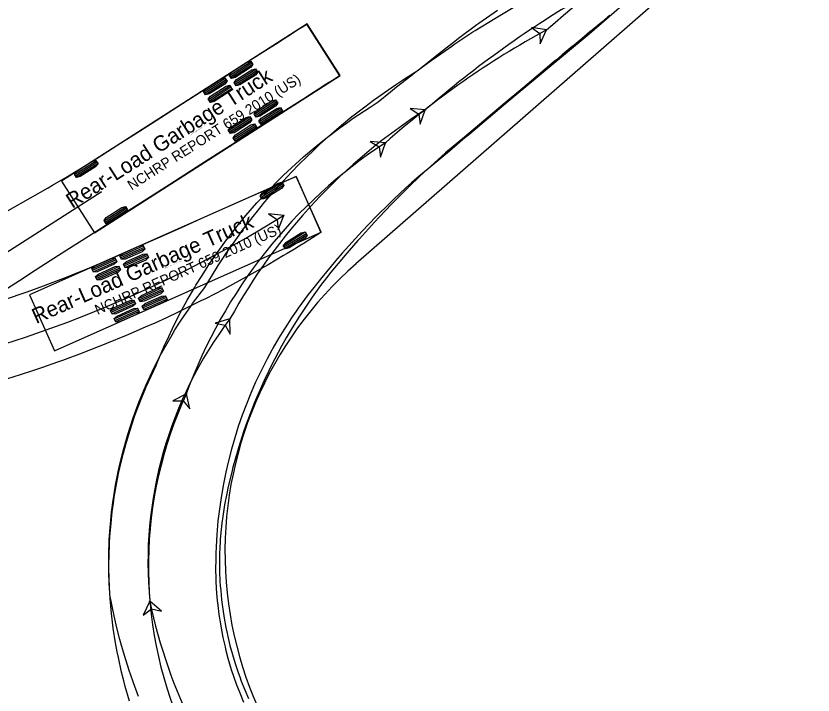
# Model space of a CAD drawing. Extents: x 973688 to 979179, y 703586 to 707602.
# Drawn here: x 977994.4 to 978098.4, y 704381.1 to 704469.8 of the extents above; entities that cross this region are included whole.
import ezdxf

# ---------------------------------------------------------------- set-up
doc = ezdxf.new("R2010")
doc.units = 0
for name, color, linetype in [('0-NPLT', 7, 'Continuous'), ('NB Right', 7, 'Continuous'), ('SB Left', 7, 'Continuous')]:
    doc.layers.add(name, color=color, linetype=linetype)

msp = doc.modelspace()

# ---------------------------------------------------------------- linework, layer by layer
at = {"layer": '0-NPLT'}
msp.add_line((978084.79, 704477.69), (978038.74, 704437.44), dxfattribs=at)
msp.add_arc((978071.65, 704399.79), 50, 131.1553, 234.4869, dxfattribs=at)
at = {"layer": 'NB Right'}
for points in [[(978009.21, 704380.35), (978008.65, 704382.24), (978008.45, 704382.99), (978008.16, 704384.13), (978007.74, 704386.03), (978007.58, 704386.79), (978007.37, 704387.95), (978007.07, 704389.87), (978006.97, 704390.64), (978006.84, 704391.81), (978006.67, 704393.75), (978006.62, 704394.53), (978006.56, 704395.69), (978006.52, 704397.25), (978006.52, 704398.42), (978006.53, 704399.21), (978006.6, 704401.16), (978006.68, 704402.32), (978006.74, 704403.1), (978006.95, 704405.05), (978007.1, 704406.21), (978007.21, 704406.98), (978007.54, 704408.91), (978007.77, 704410.05), (978007.94, 704410.82), (978008.4, 704412.71), (978008.7, 704413.84), (978008.92, 704414.59), (978009.49, 704416.41), (978009.86, 704417.5), (978010.25, 704418.57), (978010.8, 704419.99), (978011.24, 704421.05), (978011.39, 704421.4), (978012.01, 704422.78), (978012.66, 704424.15), (978012.8, 704424.5), (978013.69, 704426.6), (978014.31, 704427.97), (978014.8, 704429), (978015.65, 704430.69), (978016, 704431.36), (978016.72, 704432.69), (978017.67, 704434.32), (978017.87, 704434.65), (978018.66, 704435.94), (978019.69, 704437.52), (978019.9, 704437.83), (978020.76, 704439.07), (978021.86, 704440.58), (978022.09, 704440.88), (978023.22, 704442.34), (978024.39, 704443.75), (978025.81, 704445.39), (978026.79, 704446.45), (978027.28, 704446.97), (978028.78, 704448.5), (978029.29, 704449), (978030.32, 704449.97), (978031.89, 704451.4), (978033.52, 704452.78), (978034.63, 704453.67), (978035.19, 704454.11), (978036.62, 704455.19), (978037.49, 704455.82), (978038.37, 704456.44), (978039.85, 704457.43), (978040.44, 704457.81), (978041.63, 704458.57), (978043.23, 704459.89), (978044.02, 704460.54), (978045.88, 704462), (978046.42, 704462.4), (978048.55, 704463.99), (978048.82, 704464.18), (978051.25, 704465.88), (978051.52, 704466.07), (978054, 704467.71), (978054.28, 704467.89), (978056.84, 704469.48), (978059.46, 704471.02)], [(978073.44, 704471.14), (978071.42, 704469.39), (978069.15, 704467.42), (978068.89, 704467.21), (978066.32, 704465.08), (978063.75, 704462.93), (978061.18, 704460.78), (978059.37, 704459.28), (978058.6, 704458.63), (978056.03, 704456.45), (978053.47, 704454.3), (978052.96, 704453.87), (978050.94, 704452.17), (978048.43, 704450.08), (978046.69, 704448.64), (978045.97, 704448), (978045.26, 704447.35), (978043.62, 704445.82), (978043.16, 704445.37), (978041.33, 704443.56), (978039.54, 704441.7), (978039.1, 704441.23), (978037.8, 704439.79), (978036.95, 704438.83), (978036.11, 704437.86), (978034.88, 704436.39), (978034.27, 704435.65), (978032.9, 704433.92), (978032.52, 704433.42), (978031.22, 704431.66), (978031.04, 704431.4), (978030.33, 704430.38), (978029.49, 704429.08), (978029.32, 704428.82), (978028.67, 704427.76), (978027.9, 704426.42), (978027.75, 704426.15), (978027.16, 704425.05), (978026.31, 704423.39), (978025.65, 704421.99), (978025.03, 704420.57), (978024.45, 704419.13), (978023.9, 704417.68), (978023.39, 704416.22), (978022.93, 704414.74), (978022.5, 704413.25), (978022.11, 704411.74), (978021.76, 704410.25), (978021.45, 704408.74), (978021.4, 704408.44), (978021.14, 704406.93), (978020.96, 704405.71), (978020.92, 704405.41), (978020.74, 704403.88), (978020.63, 704402.66), (978020.58, 704402.05), (978020.49, 704400.52), (978020.45, 704399.6), (978020.44, 704398.99), (978020.43, 704397.46), (978020.45, 704396.54), (978020.47, 704395.92), (978020.56, 704394.4), (978020.64, 704393.48), (978020.71, 704392.87), (978020.86, 704391.65), (978021.05, 704390.44), (978021.1, 704390.14), (978021.39, 704388.64), (978021.66, 704387.44), (978021.73, 704387.14), (978022.04, 704385.96), (978022.47, 704384.49), (978023.15, 704382.48), (978023.48, 704381.63), (978024.05, 704380.22)], [(978010.37, 704380.94), (978009.7, 704382.75), (978009.32, 704383.85), (978009.2, 704384.22), (978008.72, 704385.73), (978008.16, 704387.62), (978007.95, 704388.39), (978007.56, 704389.93), (978007.2, 704391.48), (978006.64, 704394.23), (978006.57, 704395.42), (978006.53, 704396.22), (978006.49, 704397.82), (978006.5, 704399.42), (978006.56, 704401.41), (978006.67, 704403.01), (978006.7, 704403.41), (978006.86, 704405), (978007.06, 704406.58), (978007.18, 704407.37), (978007.38, 704408.56), (978007.76, 704410.52), (978007.94, 704411.3), (978008.31, 704412.86), (978008.96, 704415.17), (978009.67, 704417.34), (978010.18, 704418.76), (978010.45, 704419.46), (978011.31, 704421.54), (978011.61, 704422.22), (978012.41, 704423.91), (978013.26, 704425.58), (978013.44, 704425.91), (978014.74, 704428.19), (978015.13, 704428.83), (978015.94, 704430.1), (978017.22, 704431.96), (978017.43, 704432.27), (978019.02, 704434.36), (978019.4, 704435), (978020.76, 704437.21), (978021.37, 704438.14), (978021.78, 704438.76), (978022.62, 704439.98), (978023.48, 704441.19), (978023.91, 704441.79), (978025.49, 704443.84), (978025.71, 704444.12), (978026.87, 704445.54), (978028.05, 704446.91), (978028.53, 704447.45), (978029.73, 704448.77), (978030.46, 704449.55), (978031.2, 704450.31), (978032.45, 704451.56), (978032.96, 704452.04), (978033.98, 704453), (978035.54, 704454.41), (978036.86, 704455.55), (978038.22, 704456.66), (978038.49, 704456.88), (978039.88, 704457.96), (978041.01, 704458.81), (978041.58, 704459.22), (978043.32, 704460.44), (978043.9, 704460.83), (978045.08, 704461.6), (978046.85, 704462.71), (978049.49, 704464.85), (978051.87, 704466.7), (978052.13, 704466.9), (978054.52, 704468.67), (978054.78, 704468.87), (978057.2, 704470.58)], [(978071.86, 704469.87), (978071.58, 704469.67), (978070.82, 704469.01), (978069.54, 704467.94), (978069.27, 704467.74), (978068.24, 704466.88), (978067.22, 704466.01), (978066.95, 704465.81), (978065.66, 704464.74), (978064.9, 704464.08), (978064.63, 704463.88), (978063.09, 704462.57), (978060.52, 704460.39), (978057.96, 704458.23), (978055.42, 704456.1), (978052.9, 704454), (978050.4, 704451.94), (978049.92, 704451.51), (978048.01, 704449.76), (978047.07, 704448.88), (978045.67, 704447.53), (978044.28, 704446.15), (978043.37, 704445.22), (978041.8, 704443.58), (978041.14, 704442.87), (978039.19, 704440.72), (978038.97, 704440.47), (978037.3, 704438.54), (978036.89, 704438.05), (978035.48, 704436.34), (978034.89, 704435.6), (978034.13, 704434.6), (978033.02, 704433.08), (978032.84, 704432.82), (978031.44, 704430.74), (978031.27, 704430.48), (978030.28, 704428.88), (978029.64, 704427.8), (978029.03, 704426.71), (978028.14, 704425.05), (978027.85, 704424.49), (978026.76, 704422.23), (978025.75, 704419.93), (978025.51, 704419.35), (978024.93, 704417.88), (978024.39, 704416.4), (978024.08, 704415.5), (978023.41, 704413.41), (978023.32, 704413.11), (978022.65, 704410.71), (978022.58, 704410.42), (978022.08, 704408.35), (978021.89, 704407.46), (978021.6, 704405.97), (978021.41, 704404.77), (978021.36, 704404.47), (978021.25, 704403.57), (978021.12, 704402.36), (978021.04, 704401.46), (978021.02, 704401.15), (978020.95, 704399.64), (978020.94, 704398.42), (978020.95, 704397.21), (978021, 704396), (978021.04, 704395.39), (978021.09, 704394.79), (978021.21, 704393.58), (978021.36, 704392.37), (978021.54, 704391.17), (978021.76, 704389.98), (978021.88, 704389.39), (978022.01, 704388.79), (978022.3, 704387.61), (978022.62, 704386.43), (978022.98, 704385.26), (978023.36, 704384.1), (978023.57, 704383.53), (978023.78, 704382.95), (978024.23, 704381.81), (978024.72, 704380.69)], [(978063.6, 704468), (978061.62, 704468.3), (978062.72, 704467.52), (978062.79, 704466.17), (978063.6, 704468)], [(978047.78, 704457.54), (978045.79, 704457.7), (978046.94, 704457), (978047.11, 704455.66), (978047.78, 704457.54)], [(978042.59, 704453.25), (978040.6, 704453.4), (978041.76, 704452.71), (978041.94, 704451.37), (978042.59, 704453.25)], [(978022.29, 704430.24), (978020.37, 704429.71), (978021.69, 704429.45), (978022.31, 704428.24), (978022.29, 704430.24)], [(978016.61, 704420.48), (978014.84, 704419.55), (978016.19, 704419.57), (978017.06, 704418.53), (978016.61, 704420.48)], [(978011.84, 704393.39), (978010.98, 704391.58), (978012.05, 704392.41), (978013.36, 704392.09), (978011.84, 704393.39)]]:
    msp.add_lwpolyline(points, dxfattribs=at)
for points in [[(978063.6, 704468), (978061.62, 704468.3), (978062.72, 704467.52), (978062.79, 704466.17)], [(978047.78, 704457.54), (978045.79, 704457.7), (978046.94, 704457), (978047.11, 704455.66)], [(978042.59, 704453.25), (978040.6, 704453.4), (978041.76, 704452.71), (978041.94, 704451.37)], [(978022.29, 704430.24), (978020.37, 704429.71), (978021.69, 704429.45), (978022.31, 704428.24)], [(978016.61, 704420.48), (978014.84, 704419.55), (978016.19, 704419.57), (978017.06, 704418.53)], [(978011.84, 704393.39), (978010.98, 704391.58), (978012.05, 704392.41), (978013.36, 704392.09)]]:
    msp.add_lwpolyline(points, close=True, dxfattribs=at)
for centre in [(978063.6, 704468), (978063.6, 704468), (978047.78, 704457.54), (978047.78, 704457.54), (978042.59, 704453.25), (978042.59, 704453.25), (978022.29, 704430.24), (978022.29, 704430.24), (978016.61, 704420.48), (978016.61, 704420.48), (978011.84, 704393.39), (978011.84, 704393.39)]:
    msp.add_circle(centre, 0.0417, dxfattribs=at)
for centre, radius, start, end in [((977106.34, 705582.58), 1469.24, 310.65761, 312.46985), ((978138.62, 704352.74), 138.69, 120.1381, 130.9185), ((978117.96, 704368.21), 113.63, 118.5786, 131.5467), ((978088.74, 704393.75), 75.81, 122.7041, 151.2201), ((978078.67, 704397.96), 66.02, 123.1247, 160.0575), ((978064.19, 704398.45), 52.59, 142.8057, 185.5259), ((978065.39, 704397.95), 53.73, 155.2024, 203.2324), ((978078.84, 704407.32), 68.43, 191.7487, 206.7197)]:
    msp.add_arc(centre, radius, start, end, dxfattribs=at)
at = {"layer": 'SB Left'}
for p, q in [((978032.37, 704468.78), (978000.31, 704448.25)), ((978036.69, 704462.05), (978032.37, 704468.78)), ((978022.24, 704462.05), (978025.05, 704463.84)), ((978022.35, 704461.87), (978025.16, 704463.67)), ((978022.46, 704461.7), (978025.27, 704463.49)), ((978022.87, 704461.06), (978025.68, 704462.86)), ((978022.98, 704460.89), (978025.79, 704462.69)), ((978023.09, 704460.71), (978025.9, 704462.51)), ((978004.62, 704441.51), (978036.69, 704462.05)), ((978018.87, 704459.89), (978021.68, 704461.69)), ((978018.98, 704459.71), (978021.79, 704461.51)), ((978019.1, 704459.54), (978021.9, 704461.34)), ((978019.5, 704458.91), (978022.31, 704460.71)), ((978019.61, 704458.73), (978022.42, 704460.53)), ((978019.73, 704458.56), (978022.53, 704460.35)), ((978025.48, 704456.99), (978028.28, 704458.79)), ((978025.59, 704456.82), (978028.4, 704458.62)), ((978025.7, 704456.64), (978028.51, 704458.44)), ((978026.11, 704456.01), (978028.91, 704457.81)), ((978026.22, 704455.84), (978029.02, 704457.63)), ((978026.33, 704455.66), (978029.14, 704457.46)), ((978022.11, 704454.84), (978024.91, 704456.64)), ((978022.22, 704454.66), (978025.03, 704456.46)), ((978022.33, 704454.49), (978025.14, 704456.28)), ((978022.74, 704453.86), (978025.54, 704455.65)), ((978022.85, 704453.68), (978025.66, 704455.48)), ((978022.96, 704453.5), (978025.77, 704455.3)), ((978002.03, 704449.1), (978004.84, 704450.9)), ((978002.14, 704448.93), (978004.95, 704450.73)), ((978002.25, 704448.75), (978005.06, 704450.55)), ((978030.95, 704448.86), (977996.16, 704433.39)), ((978034.2, 704441.56), (978030.95, 704448.86)), ((978030.95, 704448.86), (978030.95, 704448.86)), ((978000.31, 704448.25), (978004.62, 704441.51)), ((978029.1, 704448.06), (978026.28, 704446.3)), ((978029.21, 704447.88), (978026.39, 704446.12)), ((978029.32, 704447.71), (978026.5, 704445.94)), ((978005.48, 704446.81), (977977.59, 704428.95)), ((978005.89, 704443.07), (978008.7, 704444.87)), ((978006.01, 704442.89), (978008.81, 704444.69)), ((978006.12, 704442.72), (978008.93, 704444.52)), ((977999.41, 704426.08), (978034.2, 704441.56)), ((978004.62, 704441.51), (978004.62, 704441.51)), ((978032.12, 704441.56), (978029.28, 704439.81)), ((978032.23, 704441.38), (978029.39, 704439.63)), ((978032.34, 704441.2), (978029.5, 704439.45)), ((978011.01, 704439.77), (978007.97, 704438.41)), ((978011.1, 704439.58), (978008.05, 704438.22)), ((978011.18, 704439.39), (978008.14, 704438.03)), ((978011.49, 704438.7), (978008.44, 704437.35)), ((978011.57, 704438.51), (978008.53, 704437.16)), ((978007.36, 704438.14), (978004.31, 704436.79)), ((978007.44, 704437.95), (978004.4, 704436.6)), ((978007.53, 704437.76), (978004.48, 704436.41)), ((978011.66, 704438.32), (978008.61, 704436.97)), ((978007.83, 704437.08), (978004.79, 704435.72)), ((978007.92, 704436.89), (978004.87, 704435.53)), ((978008, 704436.7), (978004.96, 704435.34)), ((978013.45, 704434.29), (978010.41, 704432.93)), ((977996.16, 704433.39), (977999.41, 704426.08)), ((978013.54, 704434.1), (978010.49, 704432.74)), ((978013.62, 704433.91), (978010.58, 704432.55)), ((978013.93, 704433.22), (978010.88, 704431.87)), ((978009.8, 704432.66), (978006.75, 704431.31)), ((978009.88, 704432.47), (978006.84, 704431.12)), ((978009.97, 704432.28), (978006.92, 704430.92)), ((978014.01, 704433.03), (978010.97, 704431.68)), ((978014.1, 704432.84), (978011.05, 704431.48)), ((978010.27, 704431.59), (978007.23, 704430.24)), ((978010.36, 704431.4), (978007.31, 704430.05)), ((978010.44, 704431.21), (978007.4, 704429.86))]:
    msp.add_line(p, q, dxfattribs=at)
for points in [[(977993.35, 704444.41), (977996.27, 704446.05), (977998.59, 704447.37), (977999.17, 704447.7), (978000.9, 704448.71), (978002.04, 704449.4), (978002.89, 704449.92), (978004.86, 704451.17), (978007.67, 704452.97), (978010.48, 704454.76), (978013.29, 704456.56), (978016.09, 704458.36), (978018.9, 704460.16), (978021.71, 704461.95), (978024.51, 704463.75), (978027.32, 704465.55), (978028.44, 704466.27), (978029.38, 704466.87), (978030.32, 704467.47), (978031.25, 704468.07), (978032.19, 704468.66), (978032.28, 704468.72), (978036.59, 704461.99)], [(978036.59, 704461.99), (978035.66, 704461.39), (978034.72, 704460.79), (978033.79, 704460.19), (978032.85, 704459.59), (978031.92, 704458.99), (978029.11, 704457.19), (978026.3, 704455.4), (978023.49, 704453.6), (978020.69, 704451.8), (978017.88, 704450), (978015.07, 704448.21), (978012.27, 704446.41), (978009.46, 704444.61), (978006.65, 704442.81), (978003.85, 704441.02), (978001.04, 704439.22), (977998.23, 704437.42), (977996.28, 704436.17), (977995.44, 704435.63), (977992.69, 704433.82)], [(977992.78, 704432.75), (977994.92, 704433.47), (977995.83, 704433.79), (977997.96, 704434.55), (977998.56, 704434.78), (978000.97, 704435.7), (978002.47, 704436.29), (978003.96, 704436.91), (978006.34, 704437.92), (978006.93, 704438.18), (978009.92, 704439.51), (978012.93, 704440.85), (978015.97, 704442.2), (978019.03, 704443.56), (978022.08, 704444.92), (978025.12, 704446.27), (978026.73, 704446.98), (978027.74, 704447.43), (978028.74, 704447.88), (978029.74, 704448.33), (978030.72, 704448.76), (978030.92, 704448.85), (978034.17, 704441.53), (978033.53, 704441.13), (978032.61, 704440.54), (978031.86, 704440.07), (978031.67, 704439.95), (978030.72, 704439.37), (978029.77, 704438.79), (978029.3, 704438.51), (978027.28, 704437.32), (978026.71, 704436.99), (978024.38, 704435.68), (978021.75, 704434.26), (978021.46, 704434.1), (978019.11, 704432.89), (978018.52, 704432.59), (978016.43, 704431.56), (978015.53, 704431.13), (978014.01, 704430.41), (978012.48, 704429.71), (978011.25, 704429.16), (978009.37, 704428.34), (978008.74, 704428.07), (978006.21, 704427.03), (978005.89, 704426.9), (978003.34, 704425.9), (978003.02, 704425.77), (978000.45, 704424.82), (977999.8, 704424.59), (977997.86, 704423.91), (977996.56, 704423.47), (977994.93, 704422.93), (977993.3, 704422.41)], [(978029.31, 704443.75), (978027.32, 704443.95), (978028.46, 704443.23), (978028.6, 704441.88), (978029.31, 704443.75)]]:
    msp.add_lwpolyline(points, dxfattribs=at)
for points in [[(978022.49, 704461.65), (978022.21, 704462.09), (978022.52, 704462.47), (978024.54, 704463.77), (978025.02, 704463.89), (978025.3, 704463.45), (978024.99, 704463.07), (978022.97, 704461.77)], [(978023.12, 704460.67), (978022.84, 704461.11), (978023.15, 704461.49), (978025.17, 704462.79), (978025.65, 704462.91), (978025.93, 704462.47), (978025.62, 704462.08), (978023.6, 704460.79)], [(978019.12, 704459.5), (978018.84, 704459.93), (978019.15, 704460.32), (978021.17, 704461.61), (978021.65, 704461.73), (978021.93, 704461.29), (978021.62, 704460.91), (978019.6, 704459.62)], [(978019.75, 704458.51), (978019.47, 704458.95), (978019.78, 704459.33), (978021.8, 704460.63), (978022.28, 704460.75), (978022.56, 704460.31), (978022.25, 704459.93), (978020.23, 704458.63)], [(978025.73, 704456.6), (978025.45, 704457.04), (978025.76, 704457.42), (978027.78, 704458.72), (978028.26, 704458.84), (978028.54, 704458.4), (978028.23, 704458.01), (978026.21, 704456.72)], [(978026.36, 704455.62), (978026.08, 704456.06), (978026.39, 704456.44), (978028.41, 704457.73), (978028.88, 704457.85), (978029.16, 704457.42), (978028.86, 704457.03), (978026.84, 704455.74)], [(978022.36, 704454.44), (978022.08, 704454.88), (978022.39, 704455.26), (978024.41, 704456.56), (978024.89, 704456.68), (978025.17, 704456.24), (978024.86, 704455.86), (978022.84, 704454.56)], [(978022.99, 704453.46), (978022.71, 704453.9), (978023.02, 704454.28), (978025.04, 704455.58), (978025.52, 704455.7), (978025.8, 704455.26), (978025.49, 704454.87), (978023.47, 704453.58)], [(978002.28, 704448.71), (978002, 704449.15), (978002.31, 704449.53), (978004.33, 704450.83), (978004.81, 704450.95), (978005.09, 704450.51), (978004.78, 704450.12), (978002.76, 704448.83)], [(978029.08, 704448.1), (978029.35, 704447.66), (978029.04, 704447.28), (978027, 704446.01), (978026.52, 704445.9), (978026.25, 704446.34), (978026.56, 704446.72), (978028.6, 704447.99)], [(978006.15, 704442.67), (978005.87, 704443.11), (978006.17, 704443.5), (978008.2, 704444.79), (978008.67, 704444.91), (978008.95, 704444.47), (978008.65, 704444.09), (978006.62, 704442.79)], [(978029.31, 704443.75), (978027.32, 704443.95), (978028.46, 704443.23), (978028.6, 704441.88)], [(978032.09, 704441.6), (978032.37, 704441.16), (978032.05, 704440.78), (978030.01, 704439.52), (978029.53, 704439.41), (978029.26, 704439.85), (978029.57, 704440.23), (978031.61, 704441.49)], [(978010.99, 704439.82), (978011.21, 704439.34), (978010.84, 704439.01), (978008.65, 704438.03), (978008.16, 704437.99), (978007.95, 704438.46), (978008.31, 704438.79), (978010.5, 704439.77)], [(978011.47, 704438.75), (978011.68, 704438.27), (978011.32, 704437.94), (978009.12, 704436.97), (978008.63, 704436.92), (978008.42, 704437.39), (978008.79, 704437.73), (978010.98, 704438.7)], [(978007.34, 704438.19), (978007.55, 704437.71), (978007.19, 704437.38), (978004.99, 704436.41), (978004.5, 704436.36), (978004.29, 704436.83), (978004.66, 704437.17), (978006.85, 704438.14)], [(978007.81, 704437.12), (978008.02, 704436.65), (978007.66, 704436.32), (978005.47, 704435.34), (978004.98, 704435.29), (978004.77, 704435.77), (978005.13, 704436.1), (978007.32, 704437.08)], [(978013.43, 704434.33), (978013.64, 704433.86), (978013.28, 704433.53), (978011.09, 704432.55), (978010.6, 704432.5), (978010.39, 704432.98), (978010.75, 704433.31), (978012.94, 704434.29)], [(978013.91, 704433.27), (978014.12, 704432.79), (978013.76, 704432.46), (978011.56, 704431.48), (978011.07, 704431.44), (978010.86, 704431.91), (978011.22, 704432.25), (978013.42, 704433.22)], [(978009.78, 704432.71), (978009.99, 704432.23), (978009.63, 704431.9), (978007.43, 704430.92), (978006.94, 704430.88), (978006.73, 704431.35), (978007.09, 704431.69), (978009.29, 704432.66)], [(978010.25, 704431.64), (978010.46, 704431.17), (978010.1, 704430.83), (978007.91, 704429.86), (978007.42, 704429.81), (978007.21, 704430.29), (978007.57, 704430.62), (978009.76, 704431.6)]]:
    msp.add_lwpolyline(points, close=True, dxfattribs=at)
for centre in [(978005.48, 704446.81), (978029.31, 704443.75)]:
    msp.add_circle(centre, 0.0417, dxfattribs=at)
msp.add_arc((977943.67, 704581.74), 162.4, 269.4486, 301.8238, dxfattribs=at)

# ---------------------------------------------------------------- texts
for s, height, rotation, p in [('Rear-Load Garbage Truck', 2, 32.6347, (978001.73, 704444.6)), ('NCHRP REPORT 659 2010 (US)', 1.3333, 32.6347, (978009.47, 704446.99)), ('(c) 2022 Transoft Solutions, Inc. All rights reserved.', 0.08, 32.6347, (978017.14, 704454.23)), ('Rear-Load Garbage Truck', 2, 23.9801, (977997.02, 704429.57)), ('NCHRP REPORT 659 2010 (US)', 1.3333, 23.9801, (978005.03, 704430.76)), ('(c) 2022 Transoft Solutions, Inc. All rights reserved.', 0.08, 23.9801, (978013.7, 704436.77))]:
    msp.add_text(s, height=height, rotation=rotation, dxfattribs=at).set_placement(p)

doc.saveas('drawing.dxf')
